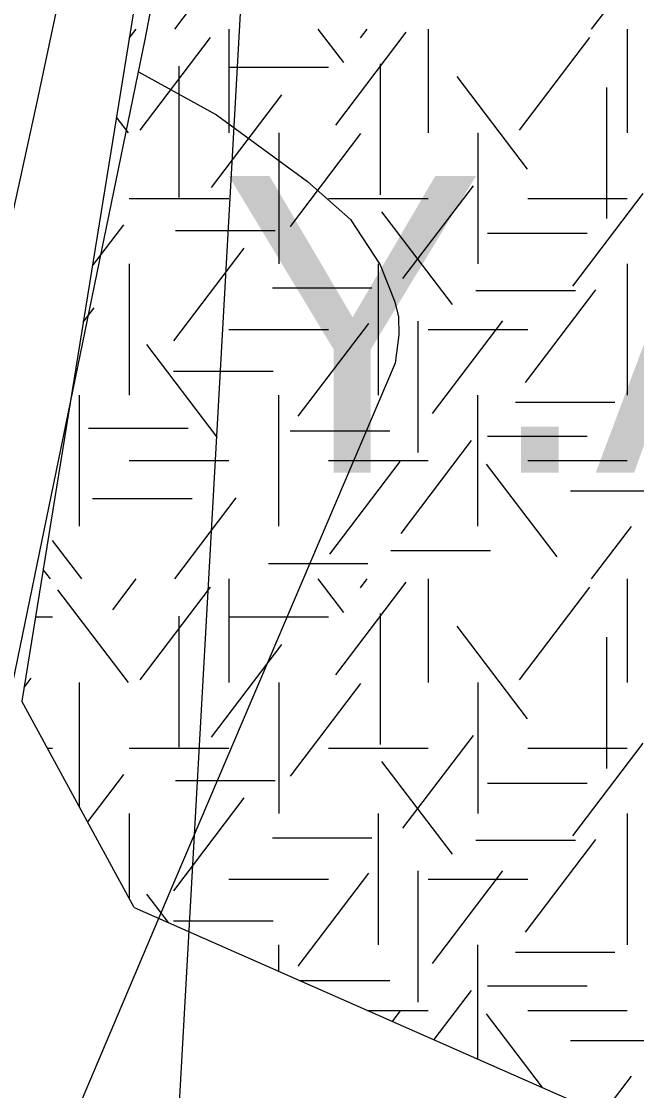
# Model space of a CAD drawing. Extents: x 419101 to 420177, y 4451541 to 4452254.
# Drawn here: x 419792.41 to 419800.7, y 4451759.36 to 4451773.77 of the extents above; entities that cross this region are included whole.
import ezdxf

# ---------------------------------------------------------------- set-up
doc = ezdxf.new("R2010")
doc.units = 0
for name, color, linetype in [('2_KADASTRO', 7, 'Continuous'), ('3_HALİHAZIR', 7, 'Continuous'), ('Level 41', 7, 'Continuous'), ('Level 62', 7, 'Continuous')]:
    doc.layers.add(name, color=color, linetype=linetype)

# ---------------------------------------------------------------- blocks, each defined once
blk = doc.blocks.new('YA')
at = {"layer": 'Level 41'}
blk.add_text('Y.A.', height=4, dxfattribs=at).set_placement((-5.166, -2))

msp = doc.modelspace()

# ---------------------------------------------------------------- linework, layer by layer
at = {"layer": '2_KADASTRO'}
msp.add_lwpolyline([(419789.195, 4451663.821), (419792.466, 4451722.195), (419796.208, 4451788.966), (419796.952, 4451802.25), (419802.028, 4451804.087), (419846.019, 4451820.004), (419846.711, 4451808.426), (419850.52, 4451780.325), (419850.846, 4451775.043), (419851.91, 4451757.789), (419863.818, 4451701.263), (419862.735, 4451692.788), (419853.795, 4451660.742)], close=True, dxfattribs=at)
at = {"layer": '3_HALİHAZIR'}
for points in [[(419790.555, 4451763.261), (419792.625, 4451772.698), (419793.237, 4451775.584), (419794.082, 4451779.541), (419794.592, 4451782.568), (419796.577, 4451797.285)], [(419794.078, 4451773.52), (419795.119, 4451778.956)], [(419789.669, 4451752.123), (419794.078, 4451773.52)], [(419793.988, 4451773.085), (419795.039, 4451772.508), (419796.264, 4451771.608), (419796.844, 4451771.094), (419797.245, 4451770.484), (419797.44, 4451769.987), (419797.492, 4451769.783), (419797.496, 4451769.543), (419797.447, 4451769.16), (419794.357, 4451761.917), (419790.122, 4451751.929)]]:
    msp.add_lwpolyline(points, dxfattribs=at)
at = {"layer": 'Level 41'}
for p, q in [((419794.475, 4451773.663), (419795.304, 4451774.754)), ((419800.095, 4451773.663), (419800.632, 4451774.369)), ((419793.862, 4451773.541), (419793.955, 4451773.663)), ((419795.204, 4451773.663), (419795.204, 4451772.265)), ((419796.753, 4451773.211), (419796.409, 4451773.663)), ((419796.979, 4451773.543), (419797.07, 4451773.663)), ((419797.89, 4451773.663), (419797.89, 4451772.265)), ((419800.576, 4451773.663), (419800.576, 4451772.265)), ((419794.009, 4451772.3), (419794.958, 4451773.55)), ((419796.646, 4451772.369), (419797.596, 4451773.619)), ((419799.123, 4451772.3), (419800.072, 4451773.55)), ((419797.246, 4451773.196), (419797.246, 4451771.429)), ((419794.529, 4451773.161), (419794.529, 4451771.394)), ((419795.204, 4451773.149), (419796.547, 4451773.149)), ((419799.23, 4451771.774), (419798.281, 4451773.023)), ((419794.969, 4451771.528), (419795.918, 4451772.778)), ((419800.294, 4451772.875), (419800.294, 4451771.108)), ((419793.849, 4451772.265), (419793.689, 4451772.475)), ((419795.876, 4451772.265), (419795.876, 4451770.498)), ((419796.035, 4451771.003), (419796.984, 4451772.253)), ((419798.562, 4451772.265), (419798.562, 4451770.498)), ((419797.552, 4451770.302), (419798.503, 4451771.551)), ((419793.861, 4451771.381), (419795.204, 4451771.381)), ((419796.547, 4451771.381), (419797.89, 4451771.381)), ((419799.233, 4451771.381), (419800.576, 4451771.381)), ((419799.843, 4451770.197), (419800.792, 4451771.447)), ((419798.218, 4451769.952), (419797.268, 4451771.201)), ((419793.365, 4451770.47), (419793.787, 4451771.026)), ((419794.485, 4451770.947), (419795.828, 4451770.947)), ((419798.693, 4451770.911), (419800.036, 4451770.911)), ((419794.463, 4451769.46), (419795.412, 4451770.71)), ((419793.861, 4451770.498), (419793.861, 4451768.731)), ((419797.219, 4451770.498), (419797.219, 4451768.731)), ((419800.576, 4451770.498), (419800.576, 4451768.731)), ((419795.791, 4451770.174), (419797.134, 4451770.174)), ((419798.533, 4451770.141), (419799.876, 4451770.141)), ((419799.203, 4451768.9), (419800.153, 4451770.15)), ((419793.242, 4451769.713), (419793.387, 4451769.904)), ((419795.204, 4451769.614), (419796.547, 4451769.614)), ((419796.14, 4451768.444), (419797.09, 4451769.694)), ((419797.751, 4451769.726), (419797.751, 4451767.958)), ((419797.89, 4451769.614), (419799.233, 4451769.614)), ((419797.951, 4451768.48), (419798.9, 4451769.729)), ((419795.048, 4451768.163), (419794.099, 4451769.413)), ((419794.458, 4451769.054), (419795.801, 4451769.054)), ((419793.19, 4451766.963), (419793.19, 4451768.731)), ((419795.876, 4451766.963), (419795.876, 4451768.731)), ((419798.562, 4451766.963), (419798.562, 4451768.731)), ((419799.067, 4451768.633), (419800.41, 4451768.633)), ((419793.313, 4451768.282), (419794.656, 4451768.282)), ((419796.03, 4451768.248), (419797.373, 4451768.248)), ((419798.693, 4451768.177), (419800.036, 4451768.177)), ((419797.526, 4451766.866), (419798.475, 4451768.116)), ((419793.861, 4451767.847), (419795.204, 4451767.847)), ((419796.547, 4451767.847), (419797.89, 4451767.847)), ((419796.566, 4451766.587), (419797.515, 4451767.836)), ((419799.629, 4451766.552), (419798.679, 4451767.801)), ((419799.233, 4451767.847), (419800.576, 4451767.847)), ((419799.812, 4451767.44), (419801.155, 4451767.44)), ((419793.367, 4451767.336), (419794.709, 4451767.336)), ((419794.475, 4451766.254), (419795.304, 4451767.345)), ((419800.095, 4451766.254), (419800.632, 4451766.96)), ((419793.222, 4451766.254), (419792.828, 4451766.772)), ((419797.389, 4451766.635), (419798.732, 4451766.635)), ((419795.737, 4451766.46), (419797.08, 4451766.46)), ((419792.799, 4451766.254), (419792.702, 4451766.381)), ((419793.638, 4451765.837), (419793.955, 4451766.254)), ((419794.009, 4451764.891), (419794.958, 4451766.141)), ((419795.204, 4451766.254), (419795.204, 4451764.856)), ((419796.753, 4451765.802), (419796.409, 4451766.254)), ((419796.646, 4451764.96), (419797.596, 4451766.21)), ((419796.979, 4451766.134), (419797.07, 4451766.254)), ((419797.89, 4451766.254), (419797.89, 4451764.856)), ((419799.123, 4451764.891), (419800.072, 4451766.141)), ((419800.576, 4451766.254), (419800.576, 4451764.856)), ((419793.849, 4451764.856), (419792.9, 4451766.106)), ((419792.599, 4451765.74), (419792.828, 4451765.74)), ((419794.529, 4451765.752), (419794.529, 4451763.985)), ((419795.204, 4451765.74), (419796.547, 4451765.74)), ((419797.246, 4451765.787), (419797.246, 4451764.02)), ((419799.23, 4451764.365), (419798.281, 4451765.614)), ((419800.294, 4451765.466), (419800.294, 4451763.699)), ((419794.969, 4451764.119), (419795.918, 4451765.369)), ((419792.445, 4451764.79), (419792.538, 4451764.913)), ((419793.19, 4451763.181), (419793.19, 4451764.856)), ((419795.876, 4451764.856), (419795.876, 4451763.089)), ((419796.035, 4451763.594), (419796.984, 4451764.844)), ((419798.562, 4451764.856), (419798.562, 4451763.089)), ((419797.552, 4451762.893), (419798.503, 4451764.142)), ((419799.843, 4451762.788), (419800.792, 4451764.038)), ((419792.76, 4451763.972), (419792.828, 4451763.972)), ((419793.861, 4451763.972), (419795.204, 4451763.972)), ((419796.547, 4451763.972), (419797.89, 4451763.972)), ((419799.233, 4451763.972), (419800.576, 4451763.972)), ((419798.218, 4451762.543), (419797.268, 4451763.792)), ((419793.301, 4451762.977), (419793.787, 4451763.617)), ((419794.485, 4451763.538), (419795.828, 4451763.538)), ((419798.693, 4451763.502), (419800.036, 4451763.502)), ((419794.463, 4451762.051), (419795.412, 4451763.301)), ((419793.861, 4451763.089), (419793.861, 4451761.946)), ((419797.219, 4451763.089), (419797.219, 4451761.322)), ((419800.576, 4451763.089), (419800.576, 4451761.322)), ((419795.791, 4451762.765), (419797.134, 4451762.765)), ((419798.533, 4451762.732), (419799.876, 4451762.732)), ((419799.203, 4451761.491), (419800.153, 4451762.741)), ((419796.14, 4451761.035), (419797.09, 4451762.285)), ((419797.751, 4451762.317), (419797.751, 4451760.549)), ((419797.951, 4451761.071), (419798.9, 4451762.32)), ((419795.204, 4451762.205), (419796.547, 4451762.205)), ((419797.89, 4451762.205), (419799.233, 4451762.205)), ((419794.389, 4451761.622), (419794.099, 4451762.004)), ((419794.458, 4451761.645), (419795.801, 4451761.645)), ((419795.876, 4451760.967), (419795.876, 4451761.322)), ((419798.562, 4451759.783), (419798.562, 4451761.322)), ((419799.067, 4451761.224), (419800.41, 4451761.224)), ((419796.166, 4451760.839), (419797.373, 4451760.839)), ((419797.971, 4451760.044), (419798.475, 4451760.707)), ((419798.693, 4451760.768), (419800.036, 4451760.768)), ((419797.076, 4451760.438), (419797.89, 4451760.438)), ((419797.411, 4451760.29), (419797.515, 4451760.427)), ((419799.434, 4451759.399), (419798.679, 4451760.392)), ((419799.233, 4451760.438), (419800.576, 4451760.438)), ((419799.812, 4451760.031), (419801.155, 4451760.031)), ((419800.245, 4451759.042), (419800.632, 4451759.551))]:
    msp.add_line(p, q, dxfattribs=at)
at = {"layer": 'Level 62'}
for p, q in [((419795.125, 4451781.339), (419792.415, 4451764.607)), ((419793.926, 4451761.826), (419792.415, 4451764.607)), ((419793.926, 4451761.826), (419800.814, 4451758.791))]:
    msp.add_line(p, q, dxfattribs=at)

# ---------------------------------------------------------------- block references
at = {"layer": 'Level 41'}
msp.add_blockref('YA', (419800.252, 4451769.683), dxfattribs=at)
msp.add_blockref('YA', (419800.252, 4451769.683), dxfattribs=at)

doc.saveas('drawing.dxf')
